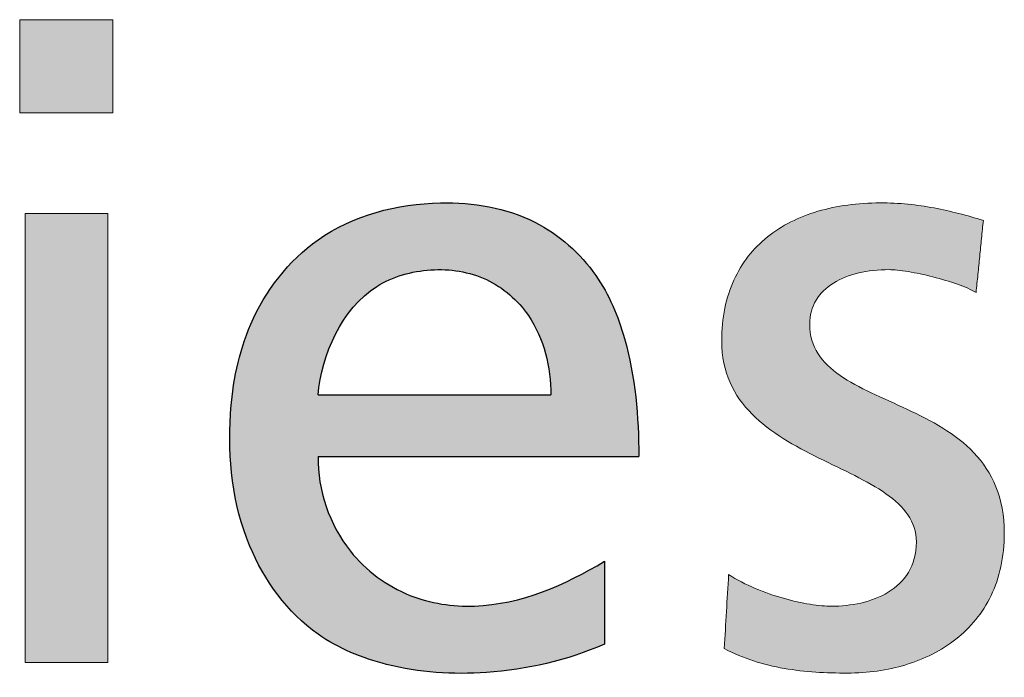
# Model space of a CAD drawing. Header units: millimetres. Extents: x 525 to 29324, y 175 to 20618.
# Tile 318 of 588: x 24189 to 24336, y 499 to 597. Entities that reach past the tile are written whole.
import ezdxf

# ---------------------------------------------------------------- set-up
doc = ezdxf.new("R2010")
doc.units = ezdxf.units.MM
doc.linetypes.add('SLD-Continua', pattern=[0])
doc.layers.add('FORMAT', color=7, linetype='SLD-Continua')

# ---------------------------------------------------------------- blocks, each defined once
blk = doc.blocks.new('LOGO_sombreado')
at = {"linetype": 'Continuous', "ltscale": 35}
for points in [[(1417.63, 167), (1403.69, 167), (1403.69, 153.04), (1417.63, 153.04)], [(1417.63, 167), (1403.69, 167), (1403.69, 153.04), (1417.63, 153.04)], [(1416.86, 138.01), (1404.48, 138.01), (1404.48, 70.79), (1416.86, 70.79)], [(1416.86, 138.01), (1404.48, 138.01), (1404.48, 70.79), (1416.86, 70.79)]]:
    blk.add_hatch(color=7, dxfattribs=at).paths.add_polyline_path(points, flags=0)
h = blk.add_hatch(color=7, dxfattribs=at)
edge = h.paths.add_edge_path(flags=0)
edge.add_spline(control_points=[(1544.01, 127.41), (1545.14, 127.01), (1546.12, 126.59), (1546.8, 126.16)], knot_values=[37.00004, 37.00004, 37.00004, 37.00004, 38.00004, 38.00004, 38.00004, 38.00004], weights=[1, 1, 1, 1], degree=3, periodic=0)
edge.add_line((1546.8, 126.16), (1547.07, 128.86))
edge.add_line((1547.07, 128.86), (1547.34, 131.56))
edge.add_line((1547.34, 131.56), (1547.61, 134.26))
edge.add_line((1547.61, 134.26), (1547.89, 136.97))
edge.add_spline(control_points=[(1547.89, 136.97), (1546.67, 137.33), (1545.45, 137.68), (1544.23, 137.99)], knot_values=[3, 3, 3, 3, 4, 4, 4, 4], weights=[1, 1, 1, 1], degree=3, periodic=0)
edge.add_spline(control_points=[(1544.23, 137.99), (1543, 138.3), (1541.77, 138.58), (1540.51, 138.82)], knot_values=[4, 4, 4, 4, 5, 5, 5, 5], weights=[1, 1, 1, 1], degree=3, periodic=0)
edge.add_arc((1531.98, 93.2), 46.41, 79.4134, 84.2741)
edge.add_arc((1532.45, 96.76), 42.82, 84.4183, 90.0189)
edge.add_spline(control_points=[(1532.43, 139.58), (1529.1, 139.58), (1525.96, 139.16), (1523.11, 138.32)], knot_values=[0, 0, 0, 0, 1, 1, 1, 1], weights=[1, 1, 1, 1], degree=3, periodic=0)
edge.add_spline(control_points=[(1523.11, 138.32), (1520.26, 137.47), (1517.72, 136.2), (1515.58, 134.48)], knot_values=[1, 1, 1, 1, 2, 2, 2, 2], weights=[1, 1, 1, 1], degree=3, periodic=0)
edge.add_spline(control_points=[(1515.58, 134.48), (1513.45, 132.77), (1511.74, 130.62), (1510.56, 128.03)], knot_values=[2, 2, 2, 2, 3, 3, 3, 3], weights=[1, 1, 1, 1], degree=3, periodic=0)
edge.add_spline(control_points=[(1510.56, 128.03), (1509.38, 125.44), (1508.73, 122.39), (1508.73, 118.9), (1508.73, 114.18), (1510.55, 110.71), (1513.28, 107.97)], knot_values=[3, 3, 3, 3, 4, 4, 4, 5, 5, 5, 5], weights=[1, 1, 1, 1, 1, 1, 1], degree=3, periodic=0)
edge.add_spline(control_points=[(1513.28, 107.97), (1516.01, 105.22), (1519.65, 103.2), (1523.29, 101.39)], knot_values=[5, 5, 5, 5, 6, 6, 6, 6], weights=[1, 1, 1, 1], degree=3, periodic=0)
edge.add_spline(control_points=[(1523.29, 101.39), (1526.93, 99.58), (1530.58, 97.97), (1533.3, 96.06)], knot_values=[6, 6, 6, 6, 7, 7, 7, 7], weights=[1, 1, 1, 1], degree=3, periodic=0)
edge.add_spline(control_points=[(1533.3, 96.06), (1536.04, 94.14), (1537.86, 91.91), (1537.86, 88.84), (1537.86, 87.03), (1537.42, 85.52), (1536.67, 84.27)], knot_values=[7, 7, 7, 7, 8, 8, 8, 9, 9, 9, 9], weights=[1, 1, 1, 1, 1, 1, 1], degree=3, periodic=0)
edge.add_spline(control_points=[(1536.67, 84.27), (1535.92, 83.03), (1534.87, 82.06), (1532.41, 80.56), (1531, 80.04), (1529.55, 79.7)], knot_values=[9, 9, 9, 9, 10, 10, 11, 11, 11, 11], weights=[1, 1, 1, 1, 1, 1], degree=3, periodic=0)
edge.add_spline(control_points=[(1529.55, 79.7), (1528.1, 79.37), (1526.6, 79.22), (1525.19, 79.22), (1524.3, 79.22), (1523.19, 79.32), (1521.96, 79.51)], knot_values=[11, 11, 11, 11, 12, 12, 12, 13, 13, 13, 13], weights=[1, 1, 1, 1, 1, 1, 1], degree=3, periodic=0)
edge.add_spline(control_points=[(1521.96, 79.51), (1520.73, 79.71), (1519.37, 80.01), (1517.97, 80.4)], knot_values=[13, 13, 13, 13, 14, 14, 14, 14], weights=[1, 1, 1, 1], degree=3, periodic=0)
edge.add_spline(control_points=[(1517.97, 80.4), (1516.57, 80.79), (1515.14, 81.29), (1513.74, 81.88)], knot_values=[14, 14, 14, 14, 15, 15, 15, 15], weights=[1, 1, 1, 1], degree=3, periodic=0)
edge.add_spline(control_points=[(1513.74, 81.88), (1512.34, 82.48), (1510.99, 83.17), (1509.77, 83.96)], knot_values=[15, 15, 15, 15, 16, 16, 16, 16], weights=[1, 1, 1, 1], degree=3, periodic=0)
edge.add_line((1509.77, 83.96), (1509.44, 78.42))
edge.add_line((1509.44, 78.42), (1509.12, 72.89))
edge.add_spline(control_points=[(1509.12, 72.89), (1510.53, 72.13), (1512, 71.52), (1513.5, 71.04)], knot_values=[18.00004, 18.00004, 18.00004, 18.00004, 19.00004, 19.00004, 19.00004, 19.00004], weights=[1, 1, 1, 1], degree=3, periodic=0)
edge.add_spline(control_points=[(1513.5, 71.04), (1515, 70.55), (1516.53, 70.18), (1519.65, 69.64), (1521.22, 69.46), (1522.8, 69.35)], knot_values=[19.00004, 19.00004, 19.00004, 19.00004, 20.00004, 20.00004, 21.00004, 21.00004, 21.00004, 21.00004], weights=[1, 1, 1, 1, 1, 1], degree=3, periodic=0)
edge.add_spline(control_points=[(1522.8, 69.35), (1524.38, 69.25), (1525.97, 69.21), (1527.55, 69.21), (1530.55, 69.21), (1533.52, 69.62), (1536.29, 70.46)], knot_values=[21.00004, 21.00004, 21.00004, 21.00004, 22.00004, 22.00004, 22.00004, 23.00004, 23.00004, 23.00004, 23.00004], weights=[1, 1, 1, 1, 1, 1, 1], degree=3, periodic=0)
edge.add_spline(control_points=[(1536.29, 70.46), (1539.05, 71.3), (1541.61, 72.57), (1543.79, 74.29)], knot_values=[23.00004, 23.00004, 23.00004, 23.00004, 24.00004, 24.00004, 24.00004, 24.00004], weights=[1, 1, 1, 1], degree=3, periodic=0)
edge.add_spline(control_points=[(1543.79, 74.29), (1545.97, 76.01), (1547.78, 78.19), (1549.04, 80.82)], knot_values=[24.00004, 24.00004, 24.00004, 24.00004, 25.00004, 25.00004, 25.00004, 25.00004], weights=[1, 1, 1, 1], degree=3, periodic=0)
edge.add_spline(control_points=[(1549.04, 80.82), (1550.3, 83.46), (1551.02, 86.57), (1551.02, 90.16), (1551.02, 95.53), (1549.2, 99.32), (1546.47, 102.18)], knot_values=[25.00004, 25.00004, 25.00004, 25.00004, 26.00004, 26.00004, 26.00004, 27.00004, 27.00004, 27.00004, 27.00004], weights=[1, 1, 1, 1, 1, 1, 1], degree=3, periodic=0)
edge.add_spline(control_points=[(1546.47, 102.18), (1543.74, 105.05), (1540.1, 106.99), (1536.46, 108.7)], knot_values=[27.00004, 27.00004, 27.00004, 27.00004, 28.00004, 28.00004, 28.00004, 28.00004], weights=[1, 1, 1, 1], degree=3, periodic=0)
edge.add_spline(control_points=[(1536.46, 108.7), (1532.82, 110.4), (1529.18, 111.87), (1526.45, 113.76)], knot_values=[28.00004, 28.00004, 28.00004, 28.00004, 29.00004, 29.00004, 29.00004, 29.00004], weights=[1, 1, 1, 1], degree=3, periodic=0)
edge.add_spline(control_points=[(1526.45, 113.76), (1523.71, 115.66), (1521.9, 117.98), (1521.9, 121.41), (1521.9, 122.8), (1522.24, 124), (1522.86, 125.03)], knot_values=[29.00004, 29.00004, 29.00004, 29.00004, 30.00004, 30.00004, 30.00004, 31.00004, 31.00004, 31.00004, 31.00004], weights=[1, 1, 1, 1, 1, 1, 1], degree=3, periodic=0)
edge.add_spline(control_points=[(1522.86, 125.03), (1523.48, 126.05), (1524.37, 126.9), (1525.46, 127.58)], knot_values=[31.00004, 31.00004, 31.00004, 31.00004, 32.00004, 32.00004, 32.00004, 32.00004], weights=[1, 1, 1, 1], degree=3, periodic=0)
edge.add_spline(control_points=[(1525.46, 127.58), (1526.55, 128.25), (1527.83, 128.76), (1529.24, 129.09)], knot_values=[32.00004, 32.00004, 32.00004, 32.00004, 33.00004, 33.00004, 33.00004, 33.00004], weights=[1, 1, 1, 1], degree=3, periodic=0)
edge.add_spline(control_points=[(1529.24, 129.09), (1530.65, 129.42), (1532.18, 129.59), (1533.77, 129.59), (1534.49, 129.59), (1535.5, 129.48), (1536.64, 129.29)], knot_values=[33.00004, 33.00004, 33.00004, 33.00004, 34.00004, 34.00004, 34.00004, 35.00004, 35.00004, 35.00004, 35.00004], weights=[1, 1, 1, 1, 1, 1, 1], degree=3, periodic=0)
edge.add_spline(control_points=[(1536.64, 129.29), (1537.78, 129.1), (1539.06, 128.83), (1540.34, 128.51)], knot_values=[35.00004, 35.00004, 35.00004, 35.00004, 36.00004, 36.00004, 36.00004, 36.00004], weights=[1, 1, 1, 1], degree=3, periodic=0)
edge.add_spline(control_points=[(1540.34, 128.51), (1541.62, 128.19), (1542.89, 127.81), (1544.01, 127.41)], knot_values=[36.00004, 36.00004, 36.00004, 36.00004, 37.00004, 37.00004, 37.00004, 37.00004], weights=[1, 1, 1, 1], degree=3, periodic=0)
h = blk.add_hatch(color=7, dxfattribs=at)
edge = h.paths.add_edge_path(flags=0)
edge.add_spline(control_points=[(1544.01, 127.41), (1545.14, 127.01), (1546.12, 126.59), (1546.8, 126.16)], knot_values=[37.00004, 37.00004, 37.00004, 37.00004, 38.00004, 38.00004, 38.00004, 38.00004], weights=[1, 1, 1, 1], degree=3, periodic=0)
edge.add_line((1546.8, 126.16), (1547.07, 128.86))
edge.add_line((1547.07, 128.86), (1547.34, 131.56))
edge.add_line((1547.34, 131.56), (1547.61, 134.26))
edge.add_line((1547.61, 134.26), (1547.89, 136.97))
edge.add_spline(control_points=[(1547.89, 136.97), (1546.67, 137.33), (1545.45, 137.68), (1544.23, 137.99)], knot_values=[3, 3, 3, 3, 4, 4, 4, 4], weights=[1, 1, 1, 1], degree=3, periodic=0)
edge.add_spline(control_points=[(1544.23, 137.99), (1543, 138.3), (1541.77, 138.58), (1540.51, 138.82)], knot_values=[4, 4, 4, 4, 5, 5, 5, 5], weights=[1, 1, 1, 1], degree=3, periodic=0)
edge.add_arc((1531.98, 93.2), 46.41, 79.4134, 84.2741)
edge.add_arc((1532.45, 96.76), 42.82, 84.4183, 90.0189)
edge.add_spline(control_points=[(1532.43, 139.58), (1529.1, 139.58), (1525.96, 139.16), (1523.11, 138.32)], knot_values=[0, 0, 0, 0, 1, 1, 1, 1], weights=[1, 1, 1, 1], degree=3, periodic=0)
edge.add_spline(control_points=[(1523.11, 138.32), (1520.26, 137.47), (1517.72, 136.2), (1515.58, 134.48)], knot_values=[1, 1, 1, 1, 2, 2, 2, 2], weights=[1, 1, 1, 1], degree=3, periodic=0)
edge.add_spline(control_points=[(1515.58, 134.48), (1513.45, 132.77), (1511.74, 130.62), (1510.56, 128.03)], knot_values=[2, 2, 2, 2, 3, 3, 3, 3], weights=[1, 1, 1, 1], degree=3, periodic=0)
edge.add_spline(control_points=[(1510.56, 128.03), (1509.38, 125.44), (1508.73, 122.39), (1508.73, 118.9), (1508.73, 114.18), (1510.55, 110.71), (1513.28, 107.97)], knot_values=[3, 3, 3, 3, 4, 4, 4, 5, 5, 5, 5], weights=[1, 1, 1, 1, 1, 1, 1], degree=3, periodic=0)
edge.add_spline(control_points=[(1513.28, 107.97), (1516.01, 105.22), (1519.65, 103.2), (1523.29, 101.39)], knot_values=[5, 5, 5, 5, 6, 6, 6, 6], weights=[1, 1, 1, 1], degree=3, periodic=0)
edge.add_spline(control_points=[(1523.29, 101.39), (1526.93, 99.58), (1530.58, 97.97), (1533.3, 96.06)], knot_values=[6, 6, 6, 6, 7, 7, 7, 7], weights=[1, 1, 1, 1], degree=3, periodic=0)
edge.add_spline(control_points=[(1533.3, 96.06), (1536.04, 94.14), (1537.86, 91.91), (1537.86, 88.84), (1537.86, 87.03), (1537.42, 85.52), (1536.67, 84.27)], knot_values=[7, 7, 7, 7, 8, 8, 8, 9, 9, 9, 9], weights=[1, 1, 1, 1, 1, 1, 1], degree=3, periodic=0)
edge.add_spline(control_points=[(1536.67, 84.27), (1535.92, 83.03), (1534.87, 82.06), (1532.41, 80.56), (1531, 80.04), (1529.55, 79.7)], knot_values=[9, 9, 9, 9, 10, 10, 11, 11, 11, 11], weights=[1, 1, 1, 1, 1, 1], degree=3, periodic=0)
edge.add_spline(control_points=[(1529.55, 79.7), (1528.1, 79.37), (1526.6, 79.22), (1525.19, 79.22), (1524.3, 79.22), (1523.19, 79.32), (1521.96, 79.51)], knot_values=[11, 11, 11, 11, 12, 12, 12, 13, 13, 13, 13], weights=[1, 1, 1, 1, 1, 1, 1], degree=3, periodic=0)
edge.add_spline(control_points=[(1521.96, 79.51), (1520.73, 79.71), (1519.37, 80.01), (1517.97, 80.4)], knot_values=[13, 13, 13, 13, 14, 14, 14, 14], weights=[1, 1, 1, 1], degree=3, periodic=0)
edge.add_spline(control_points=[(1517.97, 80.4), (1516.57, 80.79), (1515.14, 81.29), (1513.74, 81.88)], knot_values=[14, 14, 14, 14, 15, 15, 15, 15], weights=[1, 1, 1, 1], degree=3, periodic=0)
edge.add_spline(control_points=[(1513.74, 81.88), (1512.34, 82.48), (1510.99, 83.17), (1509.77, 83.96)], knot_values=[15, 15, 15, 15, 16, 16, 16, 16], weights=[1, 1, 1, 1], degree=3, periodic=0)
edge.add_line((1509.77, 83.96), (1509.44, 78.42))
edge.add_line((1509.44, 78.42), (1509.12, 72.89))
edge.add_spline(control_points=[(1509.12, 72.89), (1510.53, 72.13), (1512, 71.52), (1513.5, 71.04)], knot_values=[18.00004, 18.00004, 18.00004, 18.00004, 19.00004, 19.00004, 19.00004, 19.00004], weights=[1, 1, 1, 1], degree=3, periodic=0)
edge.add_spline(control_points=[(1513.5, 71.04), (1515, 70.55), (1516.53, 70.18), (1519.65, 69.64), (1521.22, 69.46), (1522.8, 69.35)], knot_values=[19.00004, 19.00004, 19.00004, 19.00004, 20.00004, 20.00004, 21.00004, 21.00004, 21.00004, 21.00004], weights=[1, 1, 1, 1, 1, 1], degree=3, periodic=0)
edge.add_spline(control_points=[(1522.8, 69.35), (1524.38, 69.25), (1525.97, 69.21), (1527.55, 69.21), (1530.55, 69.21), (1533.52, 69.62), (1536.29, 70.46)], knot_values=[21.00004, 21.00004, 21.00004, 21.00004, 22.00004, 22.00004, 22.00004, 23.00004, 23.00004, 23.00004, 23.00004], weights=[1, 1, 1, 1, 1, 1, 1], degree=3, periodic=0)
edge.add_spline(control_points=[(1536.29, 70.46), (1539.05, 71.3), (1541.61, 72.57), (1543.79, 74.29)], knot_values=[23.00004, 23.00004, 23.00004, 23.00004, 24.00004, 24.00004, 24.00004, 24.00004], weights=[1, 1, 1, 1], degree=3, periodic=0)
edge.add_spline(control_points=[(1543.79, 74.29), (1545.97, 76.01), (1547.78, 78.19), (1549.04, 80.82)], knot_values=[24.00004, 24.00004, 24.00004, 24.00004, 25.00004, 25.00004, 25.00004, 25.00004], weights=[1, 1, 1, 1], degree=3, periodic=0)
edge.add_spline(control_points=[(1549.04, 80.82), (1550.3, 83.46), (1551.02, 86.57), (1551.02, 90.16), (1551.02, 95.53), (1549.2, 99.32), (1546.47, 102.18)], knot_values=[25.00004, 25.00004, 25.00004, 25.00004, 26.00004, 26.00004, 26.00004, 27.00004, 27.00004, 27.00004, 27.00004], weights=[1, 1, 1, 1, 1, 1, 1], degree=3, periodic=0)
edge.add_spline(control_points=[(1546.47, 102.18), (1543.74, 105.05), (1540.1, 106.99), (1536.46, 108.7)], knot_values=[27.00004, 27.00004, 27.00004, 27.00004, 28.00004, 28.00004, 28.00004, 28.00004], weights=[1, 1, 1, 1], degree=3, periodic=0)
edge.add_spline(control_points=[(1536.46, 108.7), (1532.82, 110.4), (1529.18, 111.87), (1526.45, 113.76)], knot_values=[28.00004, 28.00004, 28.00004, 28.00004, 29.00004, 29.00004, 29.00004, 29.00004], weights=[1, 1, 1, 1], degree=3, periodic=0)
edge.add_spline(control_points=[(1526.45, 113.76), (1523.71, 115.66), (1521.9, 117.98), (1521.9, 121.41), (1521.9, 122.8), (1522.24, 124), (1522.86, 125.03)], knot_values=[29.00004, 29.00004, 29.00004, 29.00004, 30.00004, 30.00004, 30.00004, 31.00004, 31.00004, 31.00004, 31.00004], weights=[1, 1, 1, 1, 1, 1, 1], degree=3, periodic=0)
edge.add_spline(control_points=[(1522.86, 125.03), (1523.48, 126.05), (1524.37, 126.9), (1525.46, 127.58)], knot_values=[31.00004, 31.00004, 31.00004, 31.00004, 32.00004, 32.00004, 32.00004, 32.00004], weights=[1, 1, 1, 1], degree=3, periodic=0)
edge.add_spline(control_points=[(1525.46, 127.58), (1526.55, 128.25), (1527.83, 128.76), (1529.24, 129.09)], knot_values=[32.00004, 32.00004, 32.00004, 32.00004, 33.00004, 33.00004, 33.00004, 33.00004], weights=[1, 1, 1, 1], degree=3, periodic=0)
edge.add_spline(control_points=[(1529.24, 129.09), (1530.65, 129.42), (1532.18, 129.59), (1533.77, 129.59), (1534.49, 129.59), (1535.5, 129.48), (1536.64, 129.29)], knot_values=[33.00004, 33.00004, 33.00004, 33.00004, 34.00004, 34.00004, 34.00004, 35.00004, 35.00004, 35.00004, 35.00004], weights=[1, 1, 1, 1, 1, 1, 1], degree=3, periodic=0)
edge.add_spline(control_points=[(1536.64, 129.29), (1537.78, 129.1), (1539.06, 128.83), (1540.34, 128.51)], knot_values=[35.00004, 35.00004, 35.00004, 35.00004, 36.00004, 36.00004, 36.00004, 36.00004], weights=[1, 1, 1, 1], degree=3, periodic=0)
edge.add_spline(control_points=[(1540.34, 128.51), (1541.62, 128.19), (1542.89, 127.81), (1544.01, 127.41)], knot_values=[36.00004, 36.00004, 36.00004, 36.00004, 37.00004, 37.00004, 37.00004, 37.00004], weights=[1, 1, 1, 1], degree=3, periodic=0)
at = {"layer": 'FORMAT', "ltscale": 35}
h = blk.add_hatch(color=7, dxfattribs=at)
edge = h.paths.add_edge_path(flags=0)
edge.add_spline(control_points=[(1496.33, 101.64), (1496.31, 107.59), (1495.55, 117.04), (1490.31, 129.67), (1480.59, 138.18), (1465.07, 140.74), (1448.04, 136.31), (1437.44, 122.53), (1434.29, 106.01), (1436.12, 88.78), (1446.09, 75.05), (1459.68, 69.5), (1474.67, 68.58), (1485.6, 71.11), (1491.18, 73.54)], knot_values=[0, 0, 0, 0, 0.09648, 0.152405, 0.218062, 0.295923, 0.399434, 0.486993, 0.561533, 0.668927, 0.759756, 0.820351, 0.901397, 1, 1, 1, 1], weights=[1, 1, 1, 1, 1, 1, 1, 1, 1, 1, 1, 1, 1, 1, 1], degree=3, periodic=0)
edge.add_line((1491.18, 73.54), (1491.18, 85.94))
edge.add_spline(control_points=[(1491.18, 85.94), (1485.38, 82.42), (1475.52, 78.1), (1461.37, 80.18), (1451.23, 87.72), (1448.28, 96.58), (1448.34, 101.64)], knot_values=[0, 0, 0, 0, 0.364517, 0.537077, 0.732789, 1, 1, 1, 1], weights=[1, 1, 1, 1, 1, 1, 1], degree=3, periodic=0)
edge.add_line((1448.34, 101.64), (1496.33, 101.64))
edge = h.paths.add_edge_path(flags=0)
edge.add_line((1483.17, 110.84), (1448.34, 110.84))
edge.add_spline(control_points=[(1448.34, 110.84), (1448.85, 116.85), (1453.18, 126.79), (1465.17, 130.17), (1473.79, 128.88), (1481.54, 122.13), (1483.15, 114.96), (1483.17, 110.84)], knot_values=[0, 0, 0, 0, 0.333684, 0.482957, 0.632522, 0.77884, 1, 1, 1, 1], weights=[1, 1, 1, 1, 1, 1, 1, 1], degree=3, periodic=0)
at = {"color": 7, "linetype": 'SLD-Continua', "lineweight": 18, "ltscale": 35}
for p, q in [((1403.69, 153.04), (1403.69, 167)), ((1403.69, 167), (1417.63, 167)), ((1417.63, 167), (1417.63, 153.04)), ((1417.63, 153.04), (1403.69, 153.04)), ((1404.48, 70.79), (1404.48, 138.01)), ((1404.48, 138.01), (1416.86, 138.01)), ((1416.86, 138.01), (1416.86, 70.79)), ((1416.86, 70.79), (1404.48, 70.79))]:
    blk.add_line(p, q, dxfattribs=at)
for centre, radius, start, end in [((1532.45, 96.76), 42.82, 84.4183, 90.0189), ((1531.98, 93.2), 46.41, 79.4134, 84.2741)]:
    blk.add_arc(centre, radius, start, end, dxfattribs=at)
at = {"color": 8, "linetype": 'Continuous', "lineweight": 0, "ltscale": 35, "true_color": 0x808080}
for points in [[(1532.43, 139.58), (1529.1, 139.58), (1525.96, 139.16), (1523.11, 138.32)], [(1544.23, 137.99), (1543, 138.3), (1541.77, 138.58), (1540.51, 138.82)], [(1523.11, 138.32), (1520.26, 137.47), (1517.72, 136.2), (1515.58, 134.48)], [(1547.89, 136.97), (1546.67, 137.33), (1545.45, 137.68), (1544.23, 137.99)], [(1547.61, 134.26), (1547.7, 135.17), (1547.79, 136.07), (1547.89, 136.97)], [(1515.58, 134.48), (1513.45, 132.77), (1511.74, 130.62), (1510.56, 128.03)], [(1547.34, 131.56), (1547.43, 132.46), (1547.52, 133.36), (1547.61, 134.26)], [(1547.07, 128.86), (1547.16, 129.76), (1547.25, 130.66), (1547.34, 131.56)], [(1525.46, 127.58), (1526.55, 128.25), (1527.83, 128.76), (1529.24, 129.09)], [(1536.64, 129.29), (1537.78, 129.1), (1539.06, 128.83), (1540.34, 128.51)], [(1540.34, 128.51), (1541.62, 128.19), (1542.89, 127.81), (1544.01, 127.41)], [(1546.8, 126.16), (1546.89, 127.06), (1546.98, 127.96), (1547.07, 128.86)], [(1522.86, 125.03), (1523.48, 126.05), (1524.37, 126.9), (1525.46, 127.58)], [(1544.01, 127.41), (1545.14, 127.01), (1546.12, 126.59), (1546.8, 126.16)], [(1536.46, 108.7), (1532.82, 110.4), (1529.18, 111.87), (1526.45, 113.76)], [(1513.28, 107.97), (1516.01, 105.22), (1519.65, 103.2), (1523.29, 101.39)], [(1546.47, 102.18), (1543.74, 105.05), (1540.1, 106.99), (1536.46, 108.7)], [(1523.29, 101.39), (1526.93, 99.58), (1530.58, 97.97), (1533.3, 96.06)], [(1509.77, 83.96), (1509.66, 82.11), (1509.55, 80.27), (1509.44, 78.42)], [(1513.74, 81.88), (1512.34, 82.48), (1510.99, 83.17), (1509.77, 83.96)], [(1517.97, 80.4), (1516.57, 80.79), (1515.14, 81.29), (1513.74, 81.88)], [(1521.96, 79.51), (1520.73, 79.71), (1519.37, 80.01), (1517.97, 80.4)], [(1543.79, 74.29), (1545.97, 76.01), (1547.78, 78.19), (1549.04, 80.82)], [(1509.44, 78.42), (1509.33, 76.58), (1509.23, 74.73), (1509.12, 72.89)], [(1536.29, 70.46), (1539.05, 71.3), (1541.61, 72.57), (1543.79, 74.29)], [(1509.12, 72.89), (1510.53, 72.13), (1512, 71.52), (1513.5, 71.04)]]:
    blk.add_open_spline(points, degree=3, dxfattribs=at)
for points, knots in [([(1529.24, 129.09), (1530.65, 129.42), (1532.18, 129.59), (1533.77, 129.59), (1534.49, 129.59), (1535.5, 129.48), (1536.64, 129.29)], [33.00004, 33.00004, 33.00004, 33.00004, 34.00004, 34.00004, 34.00004, 35.00004, 35.00004, 35.00004, 35.00004]), ([(1510.56, 128.03), (1509.38, 125.44), (1508.73, 122.39), (1508.73, 118.9), (1508.73, 114.18), (1510.55, 110.71), (1513.28, 107.97)], [3, 3, 3, 3, 4, 4, 4, 5, 5, 5, 5]), ([(1526.45, 113.76), (1523.71, 115.66), (1521.9, 117.98), (1521.9, 121.41), (1521.9, 122.8), (1522.24, 124), (1522.86, 125.03)], [29.00004, 29.00004, 29.00004, 29.00004, 30.00004, 30.00004, 30.00004, 31.00004, 31.00004, 31.00004, 31.00004]), ([(1549.04, 80.82), (1550.3, 83.46), (1551.02, 86.57), (1551.02, 90.16), (1551.02, 95.53), (1549.2, 99.32), (1546.47, 102.18)], [25.00004, 25.00004, 25.00004, 25.00004, 26.00004, 26.00004, 26.00004, 27.00004, 27.00004, 27.00004, 27.00004]), ([(1533.3, 96.06), (1536.04, 94.14), (1537.86, 91.91), (1537.86, 88.84), (1537.86, 87.03), (1537.42, 85.52), (1536.67, 84.27)], [7, 7, 7, 7, 8, 8, 8, 9, 9, 9, 9]), ([(1536.67, 84.27), (1535.92, 83.03), (1534.87, 82.06), (1532.41, 80.56), (1531, 80.04), (1529.55, 79.7)], [9, 9, 9, 9, 10, 10, 11, 11, 11, 11]), ([(1529.55, 79.7), (1528.1, 79.37), (1526.6, 79.22), (1525.19, 79.22), (1524.3, 79.22), (1523.19, 79.32), (1521.96, 79.51)], [11, 11, 11, 11, 12, 12, 12, 13, 13, 13, 13]), ([(1513.5, 71.04), (1515, 70.55), (1516.53, 70.18), (1519.65, 69.64), (1521.22, 69.46), (1522.8, 69.35)], [19.00004, 19.00004, 19.00004, 19.00004, 20.00004, 20.00004, 21.00004, 21.00004, 21.00004, 21.00004]), ([(1522.8, 69.35), (1524.38, 69.25), (1525.97, 69.21), (1527.55, 69.21), (1530.55, 69.21), (1533.52, 69.62), (1536.29, 70.46)], [21.00004, 21.00004, 21.00004, 21.00004, 22.00004, 22.00004, 22.00004, 23.00004, 23.00004, 23.00004, 23.00004])]:
    blk.add_open_spline(points, degree=3, knots=knots, dxfattribs=at)
at = {"layer": 'FORMAT', "color": 7, "ltscale": 35}
for p, q in [((1448.34, 110.84), (1483.17, 110.84)), ((1448.34, 101.64), (1496.33, 101.64)), ((1491.18, 85.94), (1491.18, 73.54))]:
    blk.add_line(p, q, dxfattribs=at)
for points, knots in [([(1491.18, 73.54), (1485.6, 71.11), (1474.67, 68.58), (1459.68, 69.5), (1446.09, 75.05), (1436.12, 88.78), (1434.29, 106.01), (1437.44, 122.53), (1448.04, 136.31), (1465.07, 140.74), (1480.59, 138.18), (1490.31, 129.67), (1495.55, 117.04), (1496.31, 107.59), (1496.33, 101.64)], [0, 0, 0, 0, 0.098603, 0.179649, 0.240244, 0.331073, 0.438467, 0.513007, 0.600566, 0.704077, 0.781938, 0.847595, 0.90352, 1, 1, 1, 1]), ([(1448.34, 110.84), (1448.85, 116.85), (1453.18, 126.79), (1465.17, 130.17), (1473.79, 128.88), (1481.54, 122.13), (1483.15, 114.96), (1483.17, 110.84)], [0, 0, 0, 0, 0.333684, 0.482957, 0.632522, 0.77884, 1, 1, 1, 1]), ([(1448.34, 101.64), (1448.28, 96.58), (1451.23, 87.72), (1461.37, 80.18), (1475.52, 78.1), (1485.38, 82.42), (1491.18, 85.94)], [0, 0, 0, 0, 0.267211, 0.462923, 0.635483, 1, 1, 1, 1])]:
    blk.add_open_spline(points, degree=3, knots=knots, dxfattribs=at)

msp = doc.modelspace()

# ---------------------------------------------------------------- block references
at = {"color": 7, "linetype": 'Continuous', "ltscale": 35}
msp.add_blockref('LOGO_sombreado', (22785.34, 430.43), dxfattribs=at)

doc.saveas('drawing.dxf')
